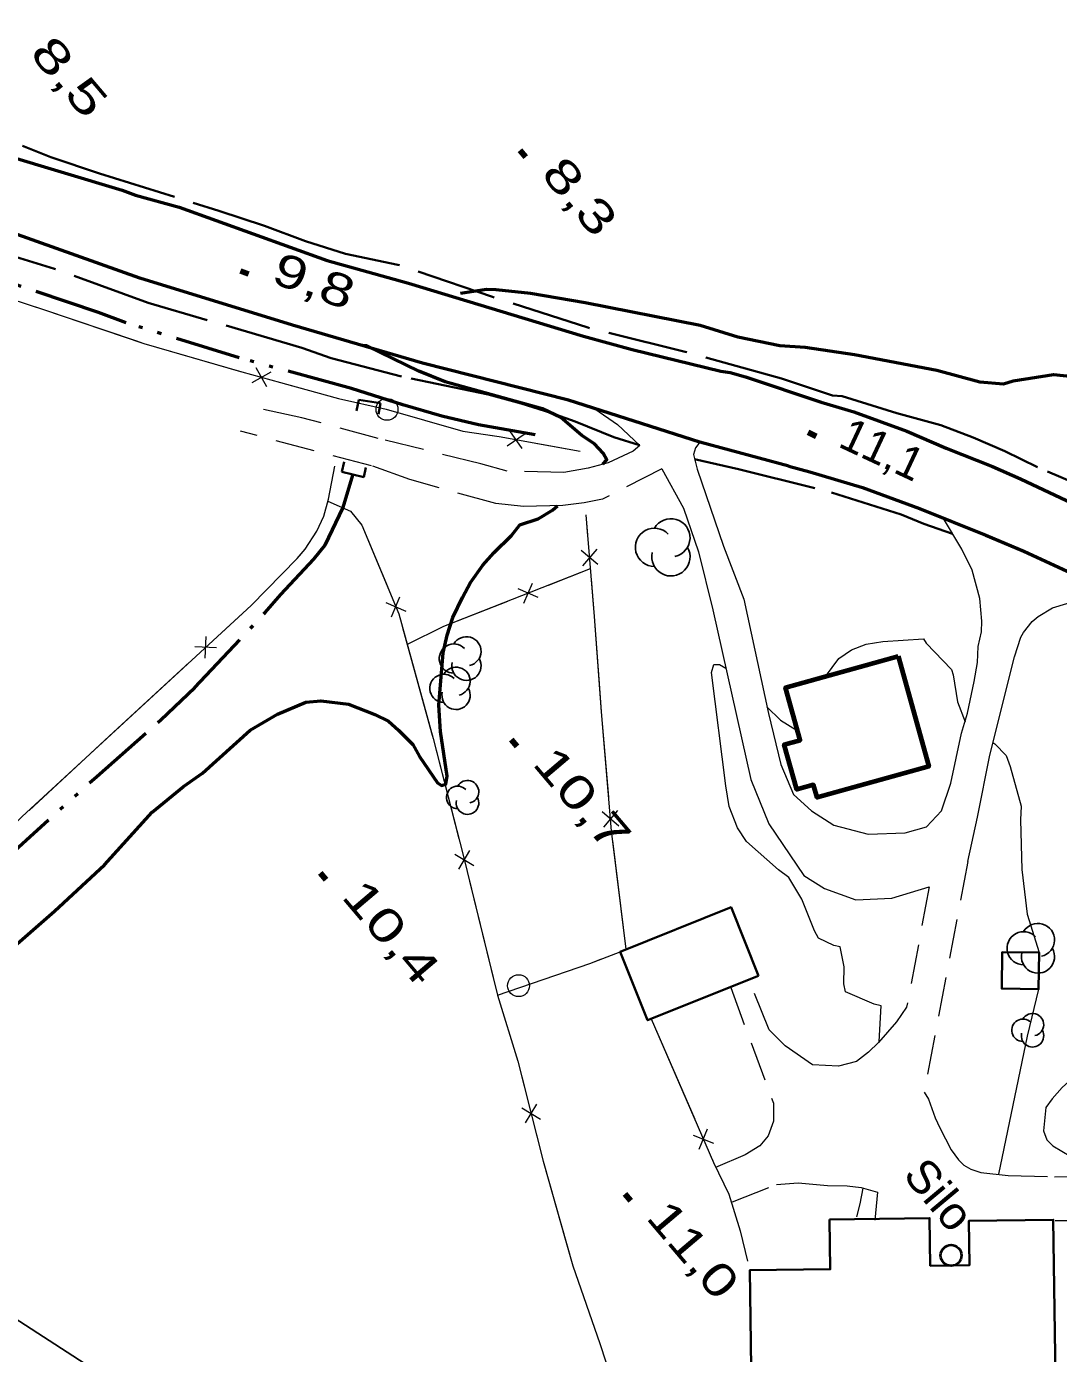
# Model space of a CAD drawing. Extents: x 386081 to 389416, y 5130568 to 5134082.
# Drawn here: x 386849.4 to 386943.8, y 5133230.6 to 5133352 of the extents above; entities that cross this region are included whole.
import ezdxf

# ---------------------------------------------------------------- set-up
doc = ezdxf.new("R2010")
doc.units = 0
doc.header["$LTSCALE"] = 1.2
for name, pattern in [('DASH_DOUBLE_DOT', [9.2, 5, -1.2, 0.3, -1.2, 0.3, -1.2]), ('LONG_DASH_SHORT_DASH', [9.9, 6, -1.2, 1.5, -1.2]), ('LONG_DASHED', [7.5, 6, -1.5]), ('MEDIUM_DASHED', [4.5, 3, -1.5])]:
    doc.linetypes.add(name, pattern=pattern)
for name, color, linetype, lineweight in [('1', 7, 'Continuous', 53), ('19', 7, 'Continuous', 13), ('2', 7, 'Continuous', 13), ('21', 7, 'LONG_DASHED', 35), ('26', 7, 'Continuous', 35), ('3', 7, 'Continuous', 140), ('31', 7, 'Continuous', 70), ('36', 7, 'Continuous', 13), ('37', 7, 'Continuous', 13), ('4', 7, 'DASH_DOUBLE_DOT', 53), ('44', 7, 'Continuous', 25), ('57', 7, 'LONG_DASH_SHORT_DASH', 13)]:
    doc.layers.add(name, color=color, linetype=linetype, lineweight=lineweight)

msp = doc.modelspace()

# ---------------------------------------------------------------- linework, layer by layer
at = {"layer": '1'}
for points in [[(386889.11, 5133327.59), (386891.49, 5133327.95), (386892.36, 5133327.94), (386895.53, 5133327.59), (386900.54, 5133326.75), (386911.04, 5133324.65), (386914.5, 5133323.61), (386918.32, 5133322.82), (386920.64, 5133322.66), (386925.15, 5133321.99), (386932.69, 5133320.55), (386936.63, 5133319.47), (386938.78, 5133319.3), (386939.67, 5133319.57), (386943.37, 5133320.16), (386945.13, 5133319.98)], [(386902.13, 5133311.94), (386902.5, 5133312.33), (386902.18, 5133312.96), (386901.37, 5133313.82), (386900.23, 5133314.57), (386898.29, 5133316.23), (386896.63, 5133317.01), (386887.73, 5133319.47), (386885.32, 5133320.47), (386880.56, 5133322.76), (386880.18, 5133322.79)], [(386887.13, 5133289.89), (386887.53, 5133294.7), (386887.91, 5133296.31), (386888.42, 5133297.91), (386889.3, 5133299.76), (386890.05, 5133301.12), (386891.17, 5133302.72), (386892.17, 5133303.83), (386893.79, 5133305.43), (386894.55, 5133306.39), (386896.24, 5133306.95), (386897.55, 5133307.75), (386898, 5133308.15)], [(386847.83, 5133267.43), (386852, 5133271.05), (386856.55, 5133275.3), (386860.92, 5133280.1), (386863.78, 5133282.44), (386865.53, 5133283.67), (386869.89, 5133287.6), (386872.37, 5133289.08), (386874.98, 5133290.18), (386876.35, 5133290.3), (386878.89, 5133289.98), (386881.3, 5133289.04), (386882.54, 5133288.42), (386883.46, 5133287.62), (386884.76, 5133286.31), (386885.37, 5133285.2), (386887.03, 5133282.78), (386887.4, 5133282.54), (386887.77, 5133282.66), (386887.9, 5133283.4), (386887.3, 5133287.48), (386887.13, 5133289.89)]]:
    msp.add_lwpolyline(points, dxfattribs=at)
at = {"layer": '19', "linetype": 'MEDIUM_DASHED'}
for points in [[(386905.53, 5133313.66), (386904.91, 5133313.14), (386902.63, 5133312.08), (386900.79, 5133311.58), (386898.58, 5133311.19), (386893.38, 5133311.32), (386890.98, 5133311.98), (386881.6, 5133314.3), (386874.61, 5133316.2), (386869.41, 5133317.32)], [(386907.53, 5133311.51), (386902.1, 5133308.74), (386900.44, 5133308.42), (386898.47, 5133308.16), (386894.88, 5133308.06), (386892.36, 5133308.34), (386884.48, 5133310.54), (386880.97, 5133311.8), (386869, 5133314.96)], [(386935.52, 5133275.6), (386931.54, 5133254.5), (386931.93, 5133253.86), (386932.54, 5133252.15), (386932.97, 5133251.23), (386934.02, 5133249.22), (386934.69, 5133248.3), (386935.18, 5133247.81), (386935.8, 5133247.45), (386936.72, 5133247.15), (386939.23, 5133246.87), (386943.47, 5133246.75), (386948.03, 5133246.83)], [(386932, 5133273.28), (386929.93, 5133262.26), (386929.02, 5133260.92), (386927.35, 5133259.03), (386926.45, 5133258.15), (386925.34, 5133257.3), (386923.71, 5133256.86), (386921.32, 5133256.98), (386918.82, 5133258.74), (386917.36, 5133260.18), (386915.53, 5133264.75)], [(386913.84, 5133264.07), (386917.74, 5133253.48), (386917.77, 5133251.84), (386917.27, 5133250.49), (386916.51, 5133249.59), (386915.16, 5133248.75), (386912.46, 5133247.61)], [(386913.99, 5133244.44), (386918.04, 5133246.05), (386920, 5133246.19), (386922.7, 5133245.96), (386924.48, 5133245.92), (386925.77, 5133245.75), (386927.27, 5133245.35), (386927.03, 5133242.77)], [(386943.53, 5133242.74), (386944.88, 5133242.75)]]:
    msp.add_lwpolyline(points, dxfattribs=at)
at = {"layer": '19'}
for points in [[(386901.41, 5133317.01), (386903.48, 5133315.59), (386905.53, 5133313.66)], [(386911.03, 5133313.95), (386910.62, 5133313.44), (386910.43, 5133312.84), (386910.77, 5133311.48), (386913.18, 5133304.44), (386915.04, 5133299.58), (386917.29, 5133289.12), (386918.42, 5133284.48), (386919.59, 5133281.71), (386921.24, 5133280.22), (386923.27, 5133278.91), (386926.41, 5133278.09), (386929.79, 5133278.22), (386931.74, 5133278.76), (386933.12, 5133280.23), (386933.99, 5133282.76), (386934.96, 5133287.32)], [(386907.53, 5133311.51), (386909.52, 5133307.91), (386910.89, 5133303.93), (386912.21, 5133298.62), (386915.68, 5133283.09), (386917.34, 5133279.04), (386920.54, 5133274.3), (386922.43, 5133273.13), (386925.29, 5133272.08), (386928.58, 5133272.23), (386932, 5133273.28)], [(386934.96, 5133287.32), (386935.51, 5133289.15), (386936.11, 5133292.06), (386936.4, 5133293.81), (386936.49, 5133295.25), (386936.78, 5133296.62), (386936.81, 5133297.58), (386936.62, 5133299.66), (386935.93, 5133302.26), (386934.98, 5133304.18), (386933.29, 5133306.97)], [(386937.54, 5133285.33), (386939.79, 5133294.32), (386940.39, 5133296.13), (386940.63, 5133296.56), (386941.43, 5133297.55), (386941.95, 5133298.01), (386943.27, 5133298.79), (386944.58, 5133299.2), (386946.18, 5133299.46), (386948.71, 5133300.13)], [(386935.52, 5133275.6), (386936.42, 5133279.65), (386937.54, 5133285.33)]]:
    msp.add_lwpolyline(points, dxfattribs=at)
at = {"layer": '2'}
for points in [[(386922.52, 5133292.53), (386923.74, 5133294.18), (386924.9, 5133294.96), (386926.22, 5133295.47), (386927.75, 5133295.73), (386931.49, 5133295.98), (386931.73, 5133295.58), (386934.04, 5133293.16), (386934.19, 5133292.66), (386934.6, 5133290.21), (386935.28, 5133288.38)], [(386927.42, 5133259.11), (386927.6, 5133262.4), (386926.96, 5133262.55), (386924.34, 5133263.66), (386924.18, 5133264.41), (386924.21, 5133265.94), (386923.86, 5133267.78), (386923.28, 5133267.9), (386921.87, 5133268.58), (386921.51, 5133269.26), (386920.34, 5133272.16), (386919.15, 5133274.13), (386918.22, 5133274.83), (386915.29, 5133277.43), (386914.45, 5133278.68), (386913.71, 5133280.61), (386913.4, 5133282.51), (386912.07, 5133292.88), (386912.29, 5133293.61), (386912.82, 5133293.62), (386913.4, 5133293.29)], [(386917.15, 5133289.75), (386918.4, 5133288.51), (386919.92, 5133287.59)], [(386937.83, 5133286.47), (386938, 5133286.36), (386939.04, 5133285.29), (386939.4, 5133284.3), (386940.41, 5133280.66), (386940.36, 5133279.4), (386940.48, 5133274.87), (386940.96, 5133270.76), (386942.05, 5133267.26)], [(386942, 5133263.91), (386940.97, 5133259.62), (386938.33, 5133246.97)], [(386925.37, 5133243.09), (386925.67, 5133244.26), (386925.96, 5133245.7)]]:
    msp.add_lwpolyline(points, dxfattribs=at)
at = {"layer": '21', "linetype": 'Continuous', "lineweight": 53}
for points in [[(386811.69, 5133375.4), (386813.23, 5133373.46), (386814.1, 5133372.23), (386818.48, 5133364.01), (386821.69, 5133359.17), (386823.69, 5133356.39), (386827.14, 5133352.78), (386828.34, 5133351.65), (386832.24, 5133348.39), (386833.63, 5133347.32), (386837.49, 5133345.02), (386847.33, 5133340.29), (386858.17, 5133337.03), (386859.4, 5133336.55), (386863.39, 5133335.47), (386876.93, 5133330.57), (386884.36, 5133328.52), (386900.39, 5133323.67), (386904.83, 5133322.45), (386912.94, 5133320.47), (386913.79, 5133320.34)], [(386919.15, 5133311.75), (386911.03, 5133313.95), (386899, 5133317.79), (386885.66, 5133321.2), (386873.77, 5133324.65), (386859.8, 5133328.96), (386846.32, 5133333.74), (386834.54, 5133337.8), (386826.44, 5133340.32), (386817.71, 5133342.76), (386806.67, 5133344.93), (386796, 5133346), (386781.08, 5133347.37), (386768.73, 5133348.04), (386751.66, 5133349.21), (386737.07, 5133350.34), (386720.81, 5133350.76), (386710.23, 5133351.13), (386682.83, 5133351.49), (386670.45, 5133351.74), (386659.6, 5133351.51), (386645.78, 5133351.65), (386605.06, 5133351.34)], [(386913.79, 5133320.34), (386915.2, 5133319.94), (386922.1, 5133317.62)], [(386922.1, 5133317.62), (386925.09, 5133316.75), (386929.96, 5133314.98), (386933.56, 5133313.42), (386937.78, 5133311.74), (386940.34, 5133310.6), (386948.75, 5133306.65), (386951.83, 5133305), (386954.43, 5133303.76), (386960.3, 5133300.56), (386963.54, 5133298.94), (386965.38, 5133297.85), (386966.42, 5133297.12), (386968.6, 5133295.97)], [(386919.15, 5133311.75), (386921.08, 5133311.26), (386925.9, 5133309.8), (386931.1, 5133307.88), (386937.19, 5133305.45), (386940.64, 5133303.98), (386946.59, 5133301.24), (386952.98, 5133297.9), (386957.41, 5133295.46), (386961.64, 5133292.85), (386963.45, 5133291.61), (386965.39, 5133290.1)]]:
    msp.add_lwpolyline(points, dxfattribs=at)
at = {"layer": '21'}
for points in [[(386905.51, 5133313.68), (386903.15, 5133314.42), (386899.62, 5133315.84), (386897.38, 5133316.65), (386894.67, 5133317.49), (386891.66, 5133318.32), (386883.74, 5133319.98), (386877.3, 5133321.64), (386874.6, 5133322.6), (386860.55, 5133326.72), (386851.98, 5133329.82), (386848.01, 5133331.05), (386842.3, 5133333.03), (386835.13, 5133335.15), (386831.17, 5133336.51), (386823.02, 5133339.55), (386816.45, 5133341.4), (386812.88, 5133342.29), (386804.69, 5133343.98), (386801.67, 5133345.43)], [(386849.06, 5133341.08), (386851.65, 5133340.05), (386856.09, 5133338.55), (386867.02, 5133335.13), (386871.2, 5133333.75), (386874.95, 5133332.34), (386878.61, 5133331.2)], [(386923.14, 5133318.22), (386918.5, 5133319.78), (386909.67, 5133322.24), (386900.78, 5133324.44), (386892.06, 5133327.26), (386883.38, 5133330.2), (386878.61, 5133331.2)], [(387012.49, 5133252.76), (387009.93, 5133256.15), (387002.83, 5133265.01), (386997.24, 5133271.54), (386995.47, 5133273.43), (386988.53, 5133280.44), (386987, 5133282.14), (386985.22, 5133283.84), (386983.94, 5133285.24), (386981.12, 5133287.73), (386974.01, 5133293.43), (386966.28, 5133298.89), (386962.91, 5133301), (386956.03, 5133304.77), (386952.04, 5133307.1), (386949.45, 5133308.45), (386941.91, 5133311.66), (386938.93, 5133313.14), (386936.01, 5133314.4), (386933.05, 5133315.51), (386929.05, 5133316.61), (386924.03, 5133318.18), (386923.14, 5133318.22)], [(386910.54, 5133312.39), (386914.54, 5133311.5), (386923.06, 5133309.36), (386929.43, 5133307.33), (386931.5, 5133306.49), (386934.14, 5133305.57)]]:
    msp.add_lwpolyline(points, dxfattribs=at)
at = {"layer": '26'}
for p, q in [((386879.81, 5133317.82), (386879.61, 5133316.82)), ((386879.81, 5133317.82), (386881.81, 5133317.52)), ((386881.81, 5133317.52), (386881.61, 5133316.52)), ((386878.28, 5133311.25), (386878.48, 5133312.15)), ((386880.28, 5133310.75), (386880.48, 5133311.65)), ((386880.28, 5133310.75), (386878.28, 5133311.25))]:
    msp.add_line(p, q, dxfattribs=at)
at = {"layer": '3'}
for p, q in [((386894.55, 5133340.68), (386895.06, 5133340.07)), ((386868.99, 5133329.63), (386869.74, 5133329.35)), ((386920.94, 5133314.86), (386921.66, 5133314.52)), ((386893.77, 5133286.74), (386894.28, 5133286.13)), ((386876.3, 5133274.57), (386876.81, 5133273.96)), ((386904.17, 5133245.2), (386904.68, 5133244.59))]:
    msp.add_line(p, q, dxfattribs=at)
at = {"layer": '31'}
msp.add_lwpolyline([(386929.17, 5133294.37), (386931.97, 5133284.28), (386921.74, 5133281.45), (386921.42, 5133282.61), (386919.88, 5133282.18), (386918.74, 5133286.29), (386920.18, 5133286.69), (386918.84, 5133291.51)], close=True, dxfattribs=at)
at = {"layer": '31', "lineweight": 35}
for points in [[(386916.38, 5133265.12), (386906.24, 5133261.07), (386903.73, 5133267.34), (386913.87, 5133271.4)], [(386942.05, 5133267.26), (386942, 5133263.91), (386938.64, 5133263.96), (386938.68, 5133267.3)], [(386922.89, 5133242.83), (386932.03, 5133242.96), (386932.09, 5133238.6), (386935.67, 5133238.65), (386935.61, 5133242.7), (386943.34, 5133242.81), (386943.54, 5133228.39), (386919.46, 5133228.05), (386919.5, 5133224.86), (386915.77, 5133224.8), (386915.59, 5133238.19), (386922.95, 5133238.29)]]:
    msp.add_lwpolyline(points, close=True, dxfattribs=at)
at = {"layer": '31', "lineweight": 40}
msp.add_circle((386934, 5133239.55), 0.955, dxfattribs=at)
at = {"layer": '36', "lineweight": 25}
msp.add_lwpolyline([(386529.48, 5133338.34), (386646.14, 5133320.91), (386734.05, 5133307.9), (386763.33, 5133288.82), (386823.06, 5133250.19), (386965.77, 5133157.68), (387040.78, 5133098.87), (387093.59, 5133057.78), (387159.68, 5133026.76), (387228.64, 5132973.67), (387297.42, 5132941.46), (387339.88, 5132913.57), (387352.13, 5132976.96), (387402.17, 5132955.12), (387471.5, 5132924.49), (387529.57, 5132869.95)], dxfattribs=at)
at = {"layer": '36'}
for centre in [(386882.398, 5133316.96), (386894.438, 5133264.23)]:
    msp.add_circle(centre, 1, dxfattribs=at)
at = {"layer": '37'}
for p, q in [((386870.06, 5133319.41), (386871.8, 5133320.4)), ((386871.42, 5133319.03), (386870.43, 5133320.77)), ((386893.39, 5133313.62), (386895.03, 5133314.76)), ((386894.78, 5133313.37), (386893.64, 5133315.01)), ((386896.18, 5133313.83), (386900.06, 5133313.13)), ((386900.77, 5133305.4), (386900.61, 5133307.3)), ((386901.7, 5133302.76), (386900.17, 5133304.05)), ((386901.58, 5133304.17), (386900.29, 5133302.64)), ((386897.18, 5133300.88), (386901.02, 5133302.39)), ((386894.91, 5133299.23), (386895.71, 5133301.07)), ((386882.82, 5133297.97), (386883.59, 5133299.82)), ((386896.23, 5133299.75), (386894.4, 5133300.55)), ((386882.28, 5133299.28), (386884.13, 5133298.51)), ((386865.78, 5133294.19), (386865.86, 5133296.19)), ((386883.82, 5133296.99), (386886.48, 5133287.36)), ((386866.82, 5133295.15), (386864.82, 5133295.23)), ((386857, 5133287.05), (386864.35, 5133293.83)), ((386849.66, 5133280.27), (386857, 5133287.05)), ((386903.61, 5133278.84), (386902.08, 5133280.13)), ((386903.49, 5133280.25), (386902.2, 5133278.72)), ((386888.96, 5133274.88), (386889.99, 5133276.59)), ((386904.28, 5133267.57), (386903.05, 5133277.49)), ((386888.62, 5133276.25), (386890.33, 5133275.22)), ((386889.95, 5133273.79), (386892.33, 5133264.08)), ((386906.57, 5133261.2), (386910.55, 5133252.02)), ((386895.07, 5133251.67), (386896.1, 5133253.39)), ((386894.73, 5133253.05), (386896.45, 5133252.02)), ((386910.97, 5133249.26), (386911.71, 5133251.12)), ((386910.41, 5133250.56), (386912.27, 5133249.82))]:
    msp.add_line(p, q, dxfattribs=at)
for points in [[(386593.59, 5133128.09), (386619.2, 5133152.08), (386649.9, 5133181.13), (386669.49, 5133200.45), (386685.98, 5133215.74), (386709.48, 5133238.08), (386750.18, 5133276.49), (386758, 5133284.01), (386775.58, 5133301.42), (386803.21, 5133327.88), (386815.15, 5133338.96), (386824.65, 5133335.01), (386843.49, 5133328.53), (386850.89, 5133326.13), (386860.15, 5133323), (386869.12, 5133320.4), (386877.97, 5133317.96), (386882.31, 5133316.98), (386889.35, 5133314.97), (386892.65, 5133314.47), (386900.06, 5133313.13)], [(386849.93, 5133326.44), (386850.89, 5133326.13), (386859.41, 5133323.25)], [(386859.41, 5133323.25), (386860.15, 5133323), (386869, 5133320.43)], [(386872.86, 5133319.37), (386877.97, 5133317.96), (386882.31, 5133316.98), (386882.55, 5133316.91)], [(386882.55, 5133316.91), (386889.35, 5133314.97), (386892.24, 5133314.53)], [(386669.49, 5133200.45), (386683.97, 5133183.96), (386701.46, 5133165.09), (386715.01, 5133150.92), (386727.96, 5133163.46), (386746.64, 5133181.9), (386763.45, 5133198.12), (386790.04, 5133223.39), (386801.43, 5133234.42), (386817.32, 5133249), (386824.42, 5133255.99), (386849.04, 5133279.7), (386869.98, 5133299.03), (386874.17, 5133303.31), (386874.92, 5133304.17), (386875.99, 5133305.83), (386876.61, 5133307.19), (386877.06, 5133308.73), (386877.63, 5133311.76)], [(386874.4, 5133303.57), (386874.92, 5133304.17), (386875.99, 5133305.83), (386876.61, 5133307.19), (386877.06, 5133308.73), (386877.63, 5133311.76)], [(386877, 5133308.55), (386879.06, 5133307.66), (386880.11, 5133306.38), (386883.47, 5133298.24), (386886.62, 5133286.86), (386889.34, 5133276.28), (386892.51, 5133263.36), (386894.38, 5133257.31), (386896.69, 5133248.16), (386899.39, 5133238.6), (386901.86, 5133231.5), (386904.75, 5133222.74), (386897.26, 5133215.91), (386893.12, 5133212.25), (386893.24, 5133212.03), (386881.47, 5133201.11)], [(386877, 5133308.55), (386879.06, 5133307.66), (386880.11, 5133306.38), (386882.44, 5133300.74)], [(386904.28, 5133267.57), (386902.94, 5133278.4), (386902.01, 5133289.29), (386901.39, 5133298), (386900.61, 5133307.3)], [(386867.29, 5133296.55), (386869.98, 5133299.03), (386874.17, 5133303.31), (386874.4, 5133303.57)], [(386884.27, 5133295.48), (386887.6, 5133297.12), (386901.02, 5133302.39)], [(386901.86, 5133291.44), (386901.39, 5133298), (386901.1, 5133301.41)], [(386884.27, 5133295.48), (386887.6, 5133297.12), (386893.45, 5133299.42)], [(386902.68, 5133281.48), (386902.01, 5133289.29), (386901.86, 5133291.44)], [(386886.48, 5133287.36), (386886.62, 5133286.86), (386888.98, 5133277.67)], [(386892.51, 5133263.36), (386900.96, 5133266.26), (386903.73, 5133267.34)], [(386892.51, 5133263.36), (386900.96, 5133266.26), (386901.95, 5133266.65)], [(386892.33, 5133264.08), (386892.51, 5133263.36), (386894.38, 5133257.31), (386895.1, 5133254.47)], [(386906.57, 5133261.2), (386912.27, 5133248.05), (386913.68, 5133245.15), (386914.72, 5133241.79), (386915.39, 5133239.01)], [(386896.08, 5133250.59), (386896.69, 5133248.16), (386898.73, 5133240.95)], [(386912.14, 5133248.35), (386912.27, 5133248.05), (386913.68, 5133245.15), (386914.72, 5133241.79), (386915.39, 5133239.01)], [(386898.73, 5133240.95), (386899.39, 5133238.6), (386901.86, 5133231.5), (386901.87, 5133231.46)]]:
    msp.add_lwpolyline(points, dxfattribs=at)
at = {"layer": '4'}
for points in [[(386895.94, 5133314.62), (386890.76, 5133315.56), (386887.43, 5133316.35), (386883.85, 5133317.38), (386879.14, 5133318.88), (386868.87, 5133321.67), (386858.53, 5133324.89), (386856, 5133325.83), (386843.99, 5133329.86), (386834.7, 5133333.39), (386829.5, 5133335.14), (386824.79, 5133336.89), (386819.41, 5133338.7), (386816.93, 5133339.33), (386814.51, 5133340.14), (386811.85, 5133340.83), (386803.85, 5133342.56), (386801.93, 5133343.38), (386801.5, 5133343.69), (386801.32, 5133344.49)], [(386793.08, 5133223.62), (386801.31, 5133231.99), (386805.55, 5133235.93), (386812.34, 5133242.76), (386818.2, 5133247.8), (386822.25, 5133251.56), (386829.54, 5133258.76), (386835.4, 5133264.17), (386839.14, 5133267.5), (386845.13, 5133273.28), (386847, 5133275.38), (386855.85, 5133283.38), (386861.71, 5133288.55), (386864.83, 5133291.5), (386871.26, 5133298.37), (386872.7, 5133300.03), (386875.7, 5133303.24), (386876.76, 5133304.53), (386878.39, 5133307.99), (386879.28, 5133310.95)]]:
    msp.add_lwpolyline(points, dxfattribs=at)
at = {"layer": '44'}
for centre, radius, start, end in [((386908.37, 5133305.214), 1.748, 282.26917, 149.72626), ((386906.867, 5133304.34), 1.748, 44.11537, 269.80396), ((386908.37, 5133303.466), 1.748, 166.93686, 29.62122), ((386889.668, 5133294.828), 1.336, 282.26917, 149.72626), ((386888.519, 5133294.16), 1.336, 44.11537, 269.80396), ((386889.668, 5133293.492), 1.336, 166.93686, 29.62122), ((386887.609, 5133291.439), 1.292, 44.11537, 269.80396), ((386888.72, 5133292.085), 1.292, 282.26917, 149.72626), ((386888.72, 5133290.793), 1.292, 166.93686, 29.62122), ((386889.762, 5133281.97), 1.034, 282.26917, 149.72626), ((386888.873, 5133281.453), 1.034, 44.11537, 269.80396), ((386889.762, 5133280.937), 1.034, 166.93686, 29.62122), ((386940.639, 5133267.654), 1.517, 44.11537, 269.80396), ((386941.944, 5133268.413), 1.517, 282.26917, 149.72626), ((386941.944, 5133266.896), 1.517, 166.93686, 29.62122), ((386940.567, 5133260.153), 1.025, 44.11537, 269.80396), ((386940.567, 5133260.153), 1.025, 44.11537, 269.80396), ((386941.448, 5133260.666), 1.025, 282.26917, 149.72626), ((386941.448, 5133260.666), 1.025, 282.26917, 149.72626), ((386941.448, 5133259.641), 1.025, 166.93686, 29.62122), ((386941.448, 5133259.641), 1.025, 166.93686, 29.62122)]:
    msp.add_arc(centre, radius, start, end, dxfattribs=at)
at = {"layer": '57'}
msp.add_lwpolyline([(386946.95, 5133248.36), (386948.36, 5133249.3), (386949.4, 5133250.1), (386952.03, 5133252.4), (386952.89, 5133253.38), (386953.75, 5133254.74), (386954.24, 5133256.1), (386954.11, 5133257.32), (386952.95, 5133258.6), (386952.46, 5133258.96), (386951.6, 5133259.2), (386950.19, 5133259.13), (386948.9, 5133258.57), (386945.06, 5133255.73), (386944.15, 5133254.92), (386943.23, 5133253.87), (386942.67, 5133253.07), (386942.46, 5133250.94), (386942.76, 5133250.14), (386943.32, 5133249.59), (386944.95, 5133248.61), (386945.93, 5133248.25)], close=True, dxfattribs=at)

# ---------------------------------------------------------------- texts
at = {"layer": '3'}
for s, rotation, width, p in [('8,5    ', 310.294, 1.45, (386849.61, 5133349.5)), ('8,3    ', 310.294, 1.4, (386896.38, 5133338.46)), ('9,8    ', 339.961, 1.35, (386871.68, 5133328.6)), ('10,7   ', 310.294, 1.4, (386895.6, 5133284.52)), ('10,4   ', 310.294, 1.4, (386878.13, 5133272.35)), ('11,0   ', 310.294, 1.3, (386906, 5133242.98))]:
    msp.add_text(s, height=3, rotation=rotation, dxfattribs=dict(at, width=width)).set_placement(p)
msp.add_text('11,1   ', height=3, rotation=334.944, dxfattribs=at).set_placement((386923.55, 5133313.6))
at = {"layer": '31', "width": 1.05}
msp.add_text('Silo', height=3, rotation=309.89, dxfattribs=at).set_placement((386929.5, 5133246.85))

doc.saveas('drawing.dxf')
